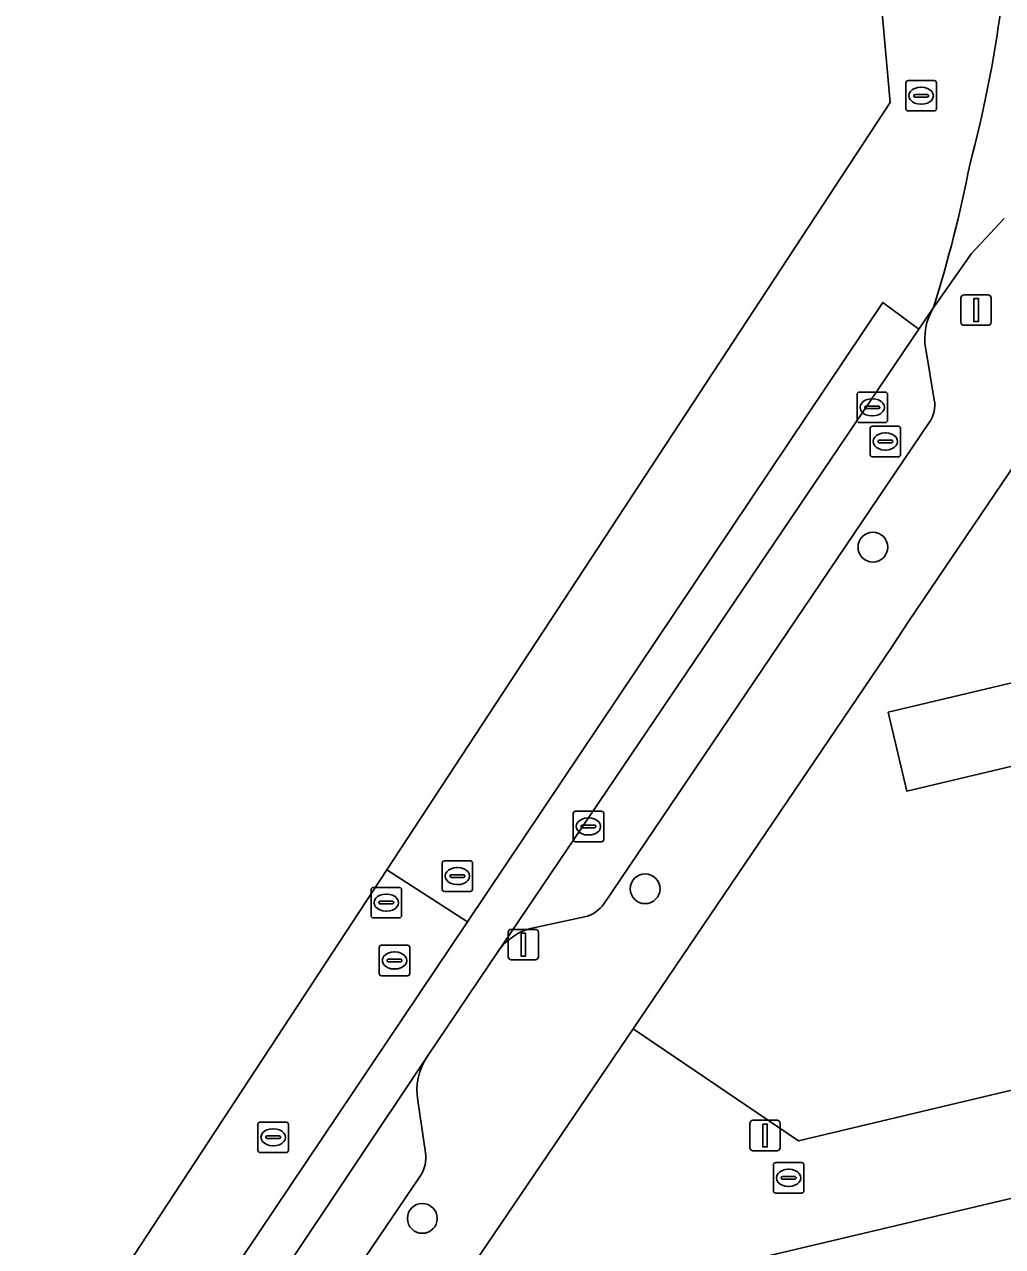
# Model space of a CAD drawing. Extents: x 158031 to 159244, y 380104 to 381214.
# Drawn here: x 158395.86 to 158427.93, y 380461.47 to 380501.55 of the extents above; entities that cross this region are included whole.
import ezdxf

# ---------------------------------------------------------------- set-up
doc = ezdxf.new("R2010")
doc.units = 0
for name, color, linetype in [('IMGEO_Boom', 7, 'Continuous'), ('IMGEO_Erf', 7, 'Continuous'), ('IMGEO_Hek', 7, 'Continuous'), ('IMGEO_Kolk', 7, 'Continuous'), ('IMGEO_Lichtmast', 7, 'Continuous'), ('IMGEO_Pand', 7, 'Continuous'), ('IMGEO_Parkeervlak_open', 7, 'Continuous'), ('IMGEO_Rijbaan_lokaal_gesloten', 7, 'Continuous'), ('IMGEO_Rijbaan_lokaal_open', 7, 'Continuous'), ('IMGEO_Rioolput', 7, 'Continuous'), ('IMGEO_Voetpad_open', 7, 'Continuous')]:
    doc.layers.add(name, color=color, linetype=linetype)

msp = doc.modelspace()

# ---------------------------------------------------------------- linework, layer by layer
at = {"layer": 'IMGEO_Boom'}
for centre in [(158423.683, 380484.405), (158416.212, 380473.202), (158408.906, 380462.391)]:
    msp.add_circle(centre, 0.489, dxfattribs=at)
at = {"layer": 'IMGEO_Erf'}
for points in [[(158460.01, 380500.056), (158454.801, 380498.812), (158454.856, 380498.58), (158446.086, 380496.496), (158446.031, 380496.727), (158440.801, 380495.507), (158441.443, 380492.781), (158437.216, 380491.759), (158436.009, 380491.488), (158436.661, 380488.731), (158432.423, 380487.728), (158431.771, 380490.486), (158430.369, 380490.122), (158430.152, 380489.798), (158429.57, 380488.938), (158424.855, 380481.969), (158424.318, 380481.144), (158415.825, 380468.607), (158421.248, 380464.932), (158466.926, 380475.805)], [(158428.94, 380477.383), (158424.798, 380476.399), (158424.183, 380478.988), (158433.769, 380481.266)], [(158459.759, 380470.622), (158448.399, 380467.827), (158449.049, 380465.104), (158444.83, 380464.097), (158444.18, 380466.821), (158442.968, 380466.538), (158443.611, 380463.813), (158439.375, 380462.814), (158438.732, 380465.539), (158419.706, 380461.033), (158420.353, 380458.309), (158416.109, 380457.302), (158415.462, 380460.026), (158408.907, 380458.419), (158397.967, 380442.247), (158417.202, 380429.168), (158455.352, 380438.312), (158458.616, 380424.32)]]:
    msp.add_lwpolyline(points, dxfattribs=at)
at = {"layer": 'IMGEO_Hek'}
for points in [[(158415.825, 380468.607), (158424.318, 380481.144)], [(158466.926, 380475.805), (158421.248, 380464.932), (158415.825, 380468.607)]]:
    msp.add_lwpolyline(points, dxfattribs=at)
at = {"layer": 'IMGEO_Kolk'}
for p, q in [((158423.162, 380488.564), (158423.162, 380489.416)), ((158423.237, 380489.49), (158424.089, 380489.49)), ((158423.65, 380489.27), (158423.675, 380489.27)), ((158424.163, 380489.416), (158424.163, 380488.564)), ((158423.421, 380488.984), (158423.421, 380488.996)), ((158423.859, 380488.947), (158423.461, 380488.947)), ((158423.464, 380489.033), (158423.862, 380489.033)), ((158423.905, 380488.996), (158423.905, 380488.984)), ((158424.089, 380488.49), (158423.237, 380488.49)), ((158423.673, 380488.71), (158423.648, 380488.71)), ((158413.853, 380474.819), (158413.853, 380475.671)), ((158413.928, 380475.745), (158414.78, 380475.745)), ((158414.854, 380475.671), (158414.854, 380474.819)), ((158414.112, 380475.239), (158414.112, 380475.251)), ((158414.155, 380475.288), (158414.553, 380475.288)), ((158414.341, 380475.525), (158414.366, 380475.525)), ((158414.596, 380475.251), (158414.596, 380475.239)), ((158414.55, 380475.202), (158414.152, 380475.202)), ((158414.364, 380474.965), (158414.339, 380474.965)), ((158414.78, 380474.745), (158413.928, 380474.745))]:
    msp.add_line(p, q, dxfattribs=at)
for points in [[(158423.162, 380488.564), (158423.162, 380489.416)], [(158423.237, 380489.49), (158424.089, 380489.49)], [(158424.163, 380489.416), (158424.163, 380488.564)], [(158424.089, 380488.49), (158423.237, 380488.49)], [(158413.853, 380474.819), (158413.853, 380475.671)], [(158413.928, 380475.745), (158414.78, 380475.745)], [(158414.854, 380475.671), (158414.854, 380474.819)], [(158414.78, 380474.745), (158413.928, 380474.745)]]:
    msp.add_lwpolyline(points, dxfattribs=at)
for centre, radius, start, end in [((158423.239, 380489.414), 0.0765, 91.552, 178.448), ((158423.239, 380489.414), 0.0765, 91.552, 178.448), ((158424.087, 380489.414), 0.0765, 1.552, 88.448), ((158424.087, 380489.414), 0.0765, 1.552, 88.448), ((158423.461, 380488.993), 0.0403, 85.8775, 175.7526), ((158423.458, 380488.983), 0.0366, 178.938, 274.7102), ((158423.862, 380488.99), 0.043, 264.8664, 352.4533), ((158423.866, 380488.995), 0.0386, 1.7309, 96.639), ((158423.239, 380488.566), 0.0765, 181.552, 268.448), ((158423.239, 380488.566), 0.0765, 181.552, 268.448), ((158424.087, 380488.566), 0.0765, 271.552, 358.448), ((158424.087, 380488.566), 0.0765, 271.552, 358.448), ((158413.93, 380475.669), 0.0765, 91.552, 178.448), ((158413.93, 380475.669), 0.0765, 91.552, 178.448), ((158414.778, 380475.669), 0.0765, 1.552, 88.448), ((158414.778, 380475.669), 0.0765, 1.552, 88.448), ((158414.152, 380475.248), 0.0403, 85.8775, 175.7526), ((158414.149, 380475.238), 0.0366, 178.938, 274.7102), ((158414.553, 380475.245), 0.043, 264.8664, 352.4533), ((158414.557, 380475.25), 0.0386, 1.7309, 96.639), ((158413.93, 380474.821), 0.0765, 181.552, 268.448), ((158413.93, 380474.821), 0.0765, 181.552, 268.448), ((158414.778, 380474.821), 0.0765, 271.552, 358.448), ((158414.778, 380474.821), 0.0765, 271.552, 358.448)]:
    msp.add_arc(centre, radius, start, end, dxfattribs=at)
for centre, major_axis, ratio, start_param, end_param in [((158423.649, 380488.99), (-0.387, 0.002), 0.722429, 4.712389, 7.853982), ((158423.674, 380488.99), (-0.39, 0.002), 0.717154, 1.570796, 4.712389), ((158414.34, 380475.245), (-0.387, 0.002), 0.722429, 4.712389, 7.853982), ((158414.365, 380475.245), (-0.39, 0.002), 0.717154, 1.570796, 4.712389)]:
    msp.add_ellipse(centre, major_axis=major_axis, ratio=ratio, start_param=start_param, end_param=end_param, dxfattribs=at)
at = {"layer": 'IMGEO_Lichtmast'}
for p, q in [((158426.571, 380491.78), (158426.571, 380492.58)), ((158426.571, 380492.58), (158426.571, 380491.78)), ((158426.671, 380492.68), (158427.461, 380492.68)), ((158427.461, 380492.68), (158426.671, 380492.68)), ((158427.561, 380492.58), (158427.561, 380491.78)), ((158427.561, 380491.78), (158427.561, 380492.58)), ((158427.461, 380491.68), (158426.671, 380491.68)), ((158426.671, 380491.68), (158427.461, 380491.68)), ((158411.725, 380470.97), (158411.725, 380471.77)), ((158411.725, 380471.77), (158411.725, 380470.97)), ((158411.825, 380471.87), (158412.615, 380471.87)), ((158412.615, 380471.87), (158411.825, 380471.87)), ((158412.715, 380471.77), (158412.715, 380470.97)), ((158412.715, 380470.97), (158412.715, 380471.77)), ((158412.615, 380470.87), (158411.825, 380470.87)), ((158411.825, 380470.87), (158412.615, 380470.87)), ((158419.748, 380465.608), (158420.538, 380465.608)), ((158420.538, 380465.608), (158419.748, 380465.608)), ((158419.648, 380464.708), (158419.648, 380465.508)), ((158419.648, 380465.508), (158419.648, 380464.708)), ((158420.638, 380465.508), (158420.638, 380464.708)), ((158420.638, 380464.708), (158420.638, 380465.508)), ((158420.538, 380464.608), (158419.748, 380464.608)), ((158419.748, 380464.608), (158420.538, 380464.608))]:
    msp.add_line(p, q, dxfattribs=at)
for points in [[(158426.991, 380492.555), (158427.141, 380492.555), (158427.141, 380491.805), (158426.991, 380491.805), (158426.991, 380492.555)], [(158412.145, 380471.745), (158412.295, 380471.745), (158412.295, 380470.995), (158412.145, 380470.995), (158412.145, 380471.745)], [(158420.068, 380465.483), (158420.218, 380465.483), (158420.218, 380464.733), (158420.068, 380464.733), (158420.068, 380465.483)]]:
    msp.add_lwpolyline(points, dxfattribs=at)
for centre, start, end in [((158426.671, 380492.58), 90, 180), ((158426.671, 380492.58), 90, 180), ((158427.461, 380492.58), 0, 90), ((158427.461, 380492.58), 360, 90), ((158426.671, 380491.78), 180, 270), ((158426.671, 380491.78), 180, 270), ((158427.461, 380491.78), 270, 0), ((158427.461, 380491.78), 270, 0), ((158411.825, 380471.77), 90, 180), ((158411.825, 380471.77), 90, 180), ((158412.615, 380471.77), 0, 90), ((158412.615, 380471.77), 360, 90), ((158411.825, 380470.97), 180, 270), ((158411.825, 380470.97), 180, 270), ((158412.615, 380470.97), 270, 0), ((158412.615, 380470.97), 270, 0), ((158419.748, 380465.508), 90, 180), ((158419.748, 380465.508), 90, 180), ((158420.538, 380465.508), 0, 90), ((158420.538, 380465.508), 360, 90), ((158419.748, 380464.708), 180, 270), ((158419.748, 380464.708), 180, 270), ((158420.538, 380464.708), 270, 0), ((158420.538, 380464.708), 270, 0)]:
    msp.add_arc(centre, 0.1, start, end, dxfattribs=at)
at = {"layer": 'IMGEO_Pand'}
msp.add_lwpolyline([(158433.769, 380481.266), (158424.183, 380478.988), (158424.798, 380476.399), (158428.94, 380477.383), (158429.728, 380474.068), (158432.519, 380474.732), (158433.192, 380471.901), (158438.977, 380473.276), (158438.307, 380476.094), (158437.604, 380479.053), (158434.472, 380478.308)], close=True, dxfattribs=at)
at = {"layer": 'IMGEO_Parkeervlak_open'}
for points in [[(158425.669, 380492.26), (158425.188, 380491.549), (158411.545, 380471.37), (158411.428, 380471.197), (158411.562, 380471.359)], [(158425.696, 380489.235), (158425.415, 380490.901)], [(158414.865, 380472.716), (158425.533, 380488.49)], [(158412.602, 380471.934), (158414.221, 380472.279)], [(158409.05, 380467.674), (158399.365, 380453.175)], [(158409.009, 380464.543), (158408.755, 380466.254)], [(158402.472, 380454.383), (158408.841, 380463.778)]]:
    msp.add_lwpolyline(points, dxfattribs=at)
for centre, radius, start, end in [((158427.297, 380491.253), 1.914, 148.2473, 190.5796), ((158424.721, 380489.058), 0.991, 325.0264, 10.2908), ((158413.993, 380473.308), 1.054, 282.4911, 325.8283), ((158412.955, 380470.068), 1.899, 100.7076, 137.1675), ((158410.769, 380466.576), 2.04, 147.4376, 189.0903), ((158407.944, 380464.376), 1.078, 326.3122, 8.9158)]:
    msp.add_arc(centre, radius, start, end, dxfattribs=at)
at = {"layer": 'IMGEO_Rijbaan_lokaal_gesloten'}
for points in [[(158413.789, 380649.734), (158409.858, 380670.847), (158409.491, 380672.368), (158408.127, 380672.053), (158406.127, 380671.591), (158409.043, 380659.289), (158410.456, 380653.327), (158415.505, 380596.808), (158424.244, 380498.985), (158407.741, 380473.826)], [(158407.741, 380473.826), (158410.386, 380472.119), (158424.012, 380492.432), (158425.188, 380491.549), (158425.669, 380492.26)], [(158407.741, 380473.826), (158403.005, 380466.605), (158389.416, 380445.887), (158364.309, 380407.61), (158366.882, 380405.811), (158373.652, 380416.526), (158398.226, 380453.992), (158410.386, 380472.119), (158407.741, 380473.826)]]:
    msp.add_lwpolyline(points, dxfattribs=at)
msp.add_lwpolyline([(158368.031, 380405.008), (158368.031, 380405.008), (158374.827, 380415.765), (158380.025, 380423.617), (158386.276, 380433.155), (158399.365, 380453.175), (158409.05, 380467.674), (158411.428, 380471.197), (158411.545, 380471.37), (158425.188, 380491.549), (158424.012, 380492.432), (158410.386, 380472.119), (158398.226, 380453.992), (158373.652, 380416.526), (158366.882, 380405.811)], close=True, dxfattribs=at)
for centre, radius, start, end in [((158386.699, 380507.634), 41.557, 345.0947, 352.3664), ((158385.985, 380504.816), 41.622, 342.4426, 349.0996)]:
    msp.add_arc(centre, radius, start, end, dxfattribs=at)
at = {"layer": 'IMGEO_Rijbaan_lokaal_open'}
msp.add_lwpolyline([(158425.669, 380492.26), (158425.757, 380492.39), (158426.916, 380494.033), (158427.982, 380495.186)], dxfattribs=at)
for centre, radius, start, end in [((158386.699, 380507.634), 41.557, 345.0947, 352.3664), ((158385.985, 380504.816), 41.622, 342.4426, 349.0996)]:
    msp.add_arc(centre, radius, start, end, dxfattribs=at)
at = {"layer": 'IMGEO_Rioolput'}
for p, q in [((158424.839, 380499.709), (158425.691, 380499.709)), ((158424.764, 380498.783), (158424.764, 380499.635)), ((158425.252, 380499.489), (158425.277, 380499.489)), ((158425.765, 380499.635), (158425.765, 380498.783)), ((158425.023, 380499.203), (158425.023, 380499.215)), ((158425.461, 380499.166), (158425.063, 380499.166)), ((158425.066, 380499.252), (158425.464, 380499.252)), ((158425.275, 380498.929), (158425.25, 380498.929)), ((158425.507, 380499.215), (158425.507, 380499.203)), ((158425.691, 380498.709), (158424.839, 380498.709)), ((158423.591, 380487.444), (158423.591, 380488.296)), ((158423.666, 380488.37), (158424.518, 380488.37)), ((158424.079, 380488.15), (158424.104, 380488.15)), ((158424.592, 380488.296), (158424.592, 380487.444)), ((158423.85, 380487.864), (158423.85, 380487.876)), ((158424.288, 380487.827), (158423.89, 380487.827)), ((158423.893, 380487.913), (158424.291, 380487.913)), ((158424.334, 380487.876), (158424.334, 380487.864)), ((158424.518, 380487.37), (158423.666, 380487.37)), ((158424.102, 380487.59), (158424.077, 380487.59)), ((158409.555, 380473.191), (158409.555, 380474.043)), ((158409.63, 380474.117), (158410.482, 380474.117)), ((158410.556, 380474.043), (158410.556, 380473.191)), ((158409.814, 380473.611), (158409.814, 380473.623)), ((158409.857, 380473.66), (158410.255, 380473.66)), ((158410.043, 380473.897), (158410.068, 380473.897)), ((158410.298, 380473.623), (158410.298, 380473.611)), ((158407.3, 380473.247), (158408.152, 380473.247)), ((158410.252, 380473.574), (158409.854, 380473.574)), ((158410.066, 380473.337), (158410.041, 380473.337)), ((158407.225, 380472.321), (158407.225, 380473.173)), ((158407.713, 380473.027), (158407.738, 380473.027)), ((158408.226, 380473.173), (158408.226, 380472.321)), ((158410.482, 380473.117), (158409.63, 380473.117)), ((158407.484, 380472.741), (158407.484, 380472.753)), ((158407.922, 380472.704), (158407.524, 380472.704)), ((158407.527, 380472.79), (158407.925, 380472.79)), ((158407.736, 380472.467), (158407.711, 380472.467)), ((158407.968, 380472.753), (158407.968, 380472.741)), ((158408.152, 380472.247), (158407.3, 380472.247)), ((158407.494, 380470.424), (158407.494, 380471.276)), ((158407.569, 380471.35), (158408.421, 380471.35)), ((158408.495, 380471.276), (158408.495, 380470.424)), ((158407.753, 380470.844), (158407.753, 380470.856)), ((158408.191, 380470.807), (158407.793, 380470.807)), ((158407.796, 380470.893), (158408.194, 380470.893)), ((158407.982, 380471.13), (158408.007, 380471.13)), ((158408.237, 380470.856), (158408.237, 380470.844)), ((158408.005, 380470.57), (158407.98, 380470.57)), ((158408.421, 380470.35), (158407.569, 380470.35)), ((158403.515, 380464.625), (158403.515, 380465.477)), ((158403.59, 380465.551), (158404.442, 380465.551)), ((158404.003, 380465.331), (158404.028, 380465.331)), ((158404.516, 380465.477), (158404.516, 380464.625)), ((158403.774, 380465.045), (158403.774, 380465.057)), ((158404.212, 380465.008), (158403.814, 380465.008)), ((158403.817, 380465.094), (158404.215, 380465.094)), ((158404.258, 380465.057), (158404.258, 380465.045)), ((158404.442, 380464.551), (158403.59, 380464.551)), ((158404.026, 380464.771), (158404.001, 380464.771)), ((158420.419, 380463.295), (158420.419, 380464.147)), ((158420.494, 380464.221), (158421.346, 380464.221)), ((158420.907, 380464.001), (158420.932, 380464.001)), ((158421.42, 380464.147), (158421.42, 380463.295)), ((158420.678, 380463.715), (158420.678, 380463.727)), ((158421.116, 380463.678), (158420.718, 380463.678)), ((158420.721, 380463.764), (158421.119, 380463.764)), ((158421.162, 380463.727), (158421.162, 380463.715)), ((158421.346, 380463.221), (158420.494, 380463.221)), ((158420.93, 380463.441), (158420.905, 380463.441))]:
    msp.add_line(p, q, dxfattribs=at)
for points in [[(158424.839, 380499.709), (158425.691, 380499.709)], [(158424.764, 380498.783), (158424.764, 380499.635)], [(158425.765, 380499.635), (158425.765, 380498.783)], [(158425.691, 380498.709), (158424.839, 380498.709)], [(158423.591, 380487.444), (158423.591, 380488.296)], [(158423.666, 380488.37), (158424.518, 380488.37)], [(158424.592, 380488.296), (158424.592, 380487.444)], [(158424.518, 380487.37), (158423.666, 380487.37)], [(158409.555, 380473.191), (158409.555, 380474.043)], [(158409.63, 380474.117), (158410.482, 380474.117)], [(158410.556, 380474.043), (158410.556, 380473.191)], [(158407.3, 380473.247), (158408.152, 380473.247)], [(158407.225, 380472.321), (158407.225, 380473.173)], [(158408.226, 380473.173), (158408.226, 380472.321)], [(158410.482, 380473.117), (158409.63, 380473.117)], [(158408.152, 380472.247), (158407.3, 380472.247)], [(158407.494, 380470.424), (158407.494, 380471.276)], [(158407.569, 380471.35), (158408.421, 380471.35)], [(158408.495, 380471.276), (158408.495, 380470.424)], [(158408.421, 380470.35), (158407.569, 380470.35)], [(158403.515, 380464.625), (158403.515, 380465.477)], [(158403.59, 380465.551), (158404.442, 380465.551)], [(158404.516, 380465.477), (158404.516, 380464.625)], [(158404.442, 380464.551), (158403.59, 380464.551)], [(158420.419, 380463.295), (158420.419, 380464.147)], [(158420.494, 380464.221), (158421.346, 380464.221)], [(158421.42, 380464.147), (158421.42, 380463.295)], [(158421.346, 380463.221), (158420.494, 380463.221)]]:
    msp.add_lwpolyline(points, dxfattribs=at)
for centre, radius, start, end in [((158424.841, 380499.633), 0.0765, 91.552, 178.448), ((158424.841, 380499.633), 0.0765, 91.552, 178.448), ((158425.689, 380499.633), 0.0765, 1.552, 88.448), ((158425.689, 380499.633), 0.0765, 1.552, 88.448), ((158425.063, 380499.212), 0.0403, 85.8775, 175.7526), ((158425.06, 380499.202), 0.0366, 178.938, 274.7102), ((158425.464, 380499.209), 0.043, 264.8664, 352.4533), ((158425.468, 380499.214), 0.0386, 1.7309, 96.639), ((158424.841, 380498.785), 0.0765, 181.552, 268.448), ((158424.841, 380498.785), 0.0765, 181.552, 268.448), ((158425.689, 380498.785), 0.0765, 271.552, 358.448), ((158425.689, 380498.785), 0.0765, 271.552, 358.448), ((158423.668, 380488.294), 0.0765, 91.552, 178.448), ((158423.668, 380488.294), 0.0765, 91.552, 178.448), ((158424.516, 380488.294), 0.0765, 1.552, 88.448), ((158424.516, 380488.294), 0.0765, 1.552, 88.448), ((158423.89, 380487.873), 0.0403, 85.8775, 175.7526), ((158423.887, 380487.863), 0.0366, 178.938, 274.7102), ((158424.291, 380487.87), 0.043, 264.8664, 352.4533), ((158424.295, 380487.875), 0.0386, 1.7309, 96.639), ((158423.668, 380487.446), 0.0765, 181.552, 268.448), ((158423.668, 380487.446), 0.0765, 181.552, 268.448), ((158424.516, 380487.446), 0.0765, 271.552, 358.448), ((158424.516, 380487.446), 0.0765, 271.552, 358.448), ((158409.632, 380474.041), 0.0765, 91.552, 178.448), ((158409.632, 380474.041), 0.0765, 91.552, 178.448), ((158410.48, 380474.041), 0.0765, 1.552, 88.448), ((158410.48, 380474.041), 0.0765, 1.552, 88.448), ((158409.854, 380473.62), 0.0403, 85.8775, 175.7526), ((158409.851, 380473.61), 0.0366, 178.938, 274.7102), ((158410.255, 380473.617), 0.043, 264.8664, 352.4533), ((158410.259, 380473.622), 0.0386, 1.7309, 96.639), ((158407.302, 380473.171), 0.0765, 91.552, 178.448), ((158407.302, 380473.171), 0.0765, 91.552, 178.448), ((158408.15, 380473.171), 0.0765, 1.552, 88.448), ((158408.15, 380473.171), 0.0765, 1.552, 88.448), ((158409.632, 380473.193), 0.0765, 181.552, 268.448), ((158409.632, 380473.193), 0.0765, 181.552, 268.448), ((158410.48, 380473.193), 0.0765, 271.552, 358.448), ((158410.48, 380473.193), 0.0765, 271.552, 358.448), ((158407.524, 380472.75), 0.0403, 85.8775, 175.7526), ((158407.521, 380472.74), 0.0366, 178.938, 274.7102), ((158407.925, 380472.747), 0.043, 264.8664, 352.4533), ((158407.929, 380472.752), 0.0386, 1.7309, 96.639), ((158407.302, 380472.323), 0.0765, 181.552, 268.448), ((158407.302, 380472.323), 0.0765, 181.552, 268.448), ((158408.15, 380472.323), 0.0765, 271.552, 358.448), ((158408.15, 380472.323), 0.0765, 271.552, 358.448), ((158407.571, 380471.274), 0.0765, 91.552, 178.448), ((158407.571, 380471.274), 0.0765, 91.552, 178.448), ((158408.419, 380471.274), 0.0765, 1.552, 88.448), ((158408.419, 380471.274), 0.0765, 1.552, 88.448), ((158407.793, 380470.853), 0.0403, 85.8775, 175.7526), ((158407.79, 380470.843), 0.0366, 178.938, 274.7102), ((158408.194, 380470.85), 0.043, 264.8664, 352.4533), ((158408.198, 380470.855), 0.0386, 1.7309, 96.639), ((158407.571, 380470.426), 0.0765, 181.552, 268.448), ((158407.571, 380470.426), 0.0765, 181.552, 268.448), ((158408.419, 380470.426), 0.0765, 271.552, 358.448), ((158408.419, 380470.426), 0.0765, 271.552, 358.448), ((158403.592, 380465.475), 0.0765, 91.552, 178.448), ((158403.592, 380465.475), 0.0765, 91.552, 178.448), ((158404.44, 380465.475), 0.0765, 1.552, 88.448), ((158404.44, 380465.475), 0.0765, 1.552, 88.448), ((158403.814, 380465.054), 0.0403, 85.8775, 175.7526), ((158403.811, 380465.044), 0.0366, 178.938, 274.7102), ((158404.215, 380465.051), 0.043, 264.8664, 352.4533), ((158404.219, 380465.056), 0.0386, 1.7309, 96.639), ((158403.592, 380464.627), 0.0765, 181.552, 268.448), ((158403.592, 380464.627), 0.0765, 181.552, 268.448), ((158404.44, 380464.627), 0.0765, 271.552, 358.448), ((158404.44, 380464.627), 0.0765, 271.552, 358.448), ((158420.496, 380464.145), 0.0765, 91.552, 178.448), ((158420.496, 380464.145), 0.0765, 91.552, 178.448), ((158421.344, 380464.145), 0.0765, 1.552, 88.448), ((158421.344, 380464.145), 0.0765, 1.552, 88.448), ((158420.718, 380463.724), 0.0403, 85.8775, 175.7526), ((158420.715, 380463.714), 0.0366, 178.938, 274.7102), ((158421.119, 380463.721), 0.043, 264.8664, 352.4533), ((158421.123, 380463.726), 0.0386, 1.7309, 96.639), ((158420.496, 380463.297), 0.0765, 181.552, 268.448), ((158420.496, 380463.297), 0.0765, 181.552, 268.448), ((158421.344, 380463.297), 0.0765, 271.552, 358.448), ((158421.344, 380463.297), 0.0765, 271.552, 358.448)]:
    msp.add_arc(centre, radius, start, end, dxfattribs=at)
for centre, major_axis, ratio, start_param, end_param in [((158425.251, 380499.209), (-0.387, 0.002), 0.722429, 4.712389, 7.853982), ((158425.276, 380499.209), (-0.39, 0.002), 0.717154, 1.570796, 4.712389), ((158424.078, 380487.87), (-0.387, 0.002), 0.722429, 4.712389, 7.853982), ((158424.103, 380487.87), (-0.39, 0.002), 0.717154, 1.570796, 4.712389), ((158410.042, 380473.617), (-0.387, 0.002), 0.722429, 4.712389, 7.853982), ((158410.067, 380473.617), (-0.39, 0.002), 0.717154, 1.570796, 4.712389), ((158407.712, 380472.747), (-0.387, 0.002), 0.722429, 4.712389, 7.853982), ((158407.737, 380472.747), (-0.39, 0.002), 0.717154, 1.570796, 4.712389), ((158407.981, 380470.85), (-0.387, 0.002), 0.722429, 4.712389, 7.853982), ((158408.006, 380470.85), (-0.39, 0.002), 0.717154, 1.570796, 4.712389), ((158404.002, 380465.051), (-0.387, 0.002), 0.722429, 4.712389, 7.853982), ((158404.027, 380465.051), (-0.39, 0.002), 0.717154, 1.570796, 4.712389), ((158420.906, 380463.721), (-0.387, 0.002), 0.722429, 4.712389, 7.853982), ((158420.931, 380463.721), (-0.39, 0.002), 0.717154, 1.570796, 4.712389)]:
    msp.add_ellipse(centre, major_axis=major_axis, ratio=ratio, start_param=start_param, end_param=end_param, dxfattribs=at)
at = {"layer": 'IMGEO_Voetpad_open'}
for points in [[(158370.557, 380403.242), (158370.557, 380403.242), (158371.262, 380404.334), (158373.193, 380407.326), (158387.208, 380429.047), (158387.298, 380429.187), (158393.641, 380439.018), (158397.811, 380442.016), (158397.967, 380442.247), (158408.907, 380458.419), (158415.825, 380468.607), (158424.318, 380481.144), (158424.855, 380481.969), (158429.57, 380488.938), (158430.152, 380489.798), (158430.369, 380490.122), (158431.771, 380490.486), (158436.009, 380491.488), (158437.216, 380491.759), (158436.555, 380494.507), (158435.749, 380497.858), (158432.268, 380497.034)], [(158427.982, 380495.186), (158426.916, 380494.033), (158425.757, 380492.39), (158425.669, 380492.26)], [(158425.415, 380490.901), (158425.696, 380489.235)], [(158425.533, 380488.49), (158414.865, 380472.716)], [(158466.926, 380475.805), (158421.248, 380464.932), (158415.825, 380468.607), (158408.907, 380458.419), (158415.462, 380460.026), (158419.706, 380461.033), (158438.732, 380465.539), (158442.968, 380466.538), (158444.18, 380466.821), (158448.399, 380467.827), (158459.759, 380470.622)], [(158414.221, 380472.279), (158412.602, 380471.934)], [(158411.562, 380471.359), (158411.428, 380471.197), (158409.05, 380467.674)], [(158408.755, 380466.254), (158409.009, 380464.543)], [(158408.841, 380463.778), (158402.472, 380454.383)]]:
    msp.add_lwpolyline(points, dxfattribs=at)
for centre, radius, start, end in [((158427.297, 380491.253), 1.914, 148.2473, 190.5796), ((158424.721, 380489.058), 0.991, 325.0264, 10.2908), ((158413.993, 380473.308), 1.054, 282.4911, 325.8283), ((158412.955, 380470.068), 1.899, 100.7076, 137.1675), ((158410.769, 380466.576), 2.04, 147.4376, 189.0903), ((158407.944, 380464.376), 1.078, 326.3122, 8.9158)]:
    msp.add_arc(centre, radius, start, end, dxfattribs=at)

doc.saveas('drawing.dxf')
